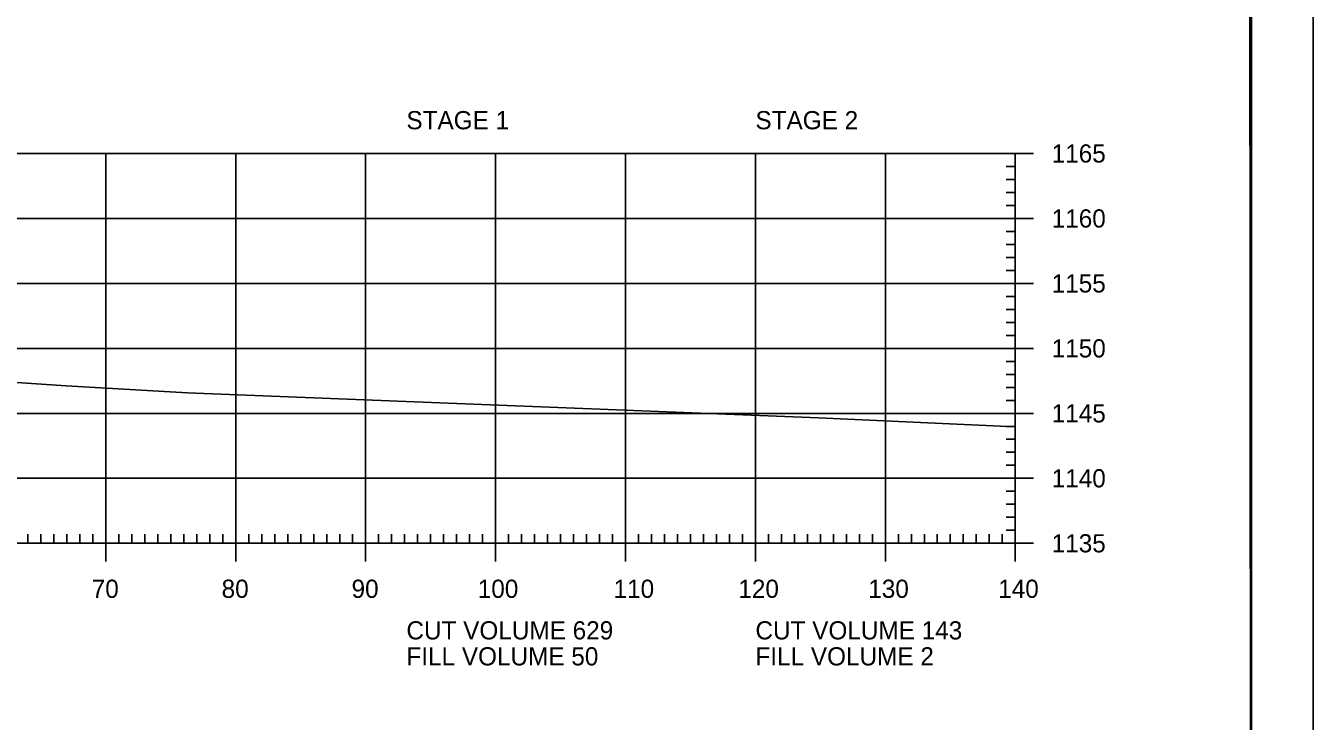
# Model space of a CAD drawing. Extents: x 1322838 to 1324533, y 339903 to 351025.
# Drawn here: x 1323767.6 to 1323866.6, y 341076.1 to 341129.6 of the extents above; entities that cross this region are included whole.
import ezdxf

# ---------------------------------------------------------------- set-up
doc = ezdxf.new("R2010")
doc.units = 0
for name, color, linetype in [('R_Axis', 7, 'Continuous'), ('R_Axis Annot', 7, 'Continuous'), ('R_Border', 7, 'Continuous'), ('R_Exist Surface', 7, 'Continuous'), ('R_Grid', 7, 'Continuous'), ('R_No Plot', 7, 'Continuous')]:
    doc.layers.add(name, color=color, linetype=linetype)

msp = doc.modelspace()

# ---------------------------------------------------------------- linework, layer by layer
at = {"layer": 'R_Axis'}
for p, q in [((1323845.115, 341119.792), (1323842.315, 341119.792)), ((1323843.715, 341089.792), (1323843.715, 341119.792)), ((1323843.715, 341118.792), (1323843.015, 341118.792)), ((1323843.715, 341117.792), (1323843.015, 341117.792)), ((1323843.715, 341116.792), (1323843.015, 341116.792)), ((1323843.715, 341115.792), (1323843.015, 341115.792)), ((1323845.115, 341114.792), (1323842.315, 341114.792)), ((1323843.715, 341113.792), (1323843.015, 341113.792)), ((1323843.715, 341112.792), (1323843.015, 341112.792)), ((1323843.715, 341111.792), (1323843.015, 341111.792)), ((1323843.715, 341110.792), (1323843.015, 341110.792)), ((1323845.115, 341109.792), (1323842.315, 341109.792)), ((1323843.715, 341108.792), (1323843.015, 341108.792)), ((1323843.715, 341107.792), (1323843.015, 341107.792)), ((1323843.715, 341106.792), (1323843.015, 341106.792)), ((1323843.715, 341105.792), (1323843.015, 341105.792)), ((1323845.115, 341104.792), (1323842.315, 341104.792)), ((1323843.715, 341103.792), (1323843.015, 341103.792)), ((1323843.715, 341102.792), (1323843.015, 341102.792)), ((1323843.715, 341101.792), (1323843.015, 341101.792)), ((1323843.715, 341100.792), (1323843.015, 341100.792)), ((1323845.115, 341099.792), (1323842.315, 341099.792)), ((1323843.715, 341098.792), (1323843.015, 341098.792)), ((1323843.715, 341097.792), (1323843.015, 341097.792)), ((1323843.715, 341096.792), (1323843.015, 341096.792)), ((1323843.715, 341095.792), (1323843.015, 341095.792)), ((1323845.115, 341094.792), (1323842.315, 341094.792)), ((1323843.715, 341093.792), (1323843.015, 341093.792)), ((1323843.715, 341092.792), (1323843.015, 341092.792)), ((1323843.715, 341091.792), (1323843.015, 341091.792)), ((1323767.715, 341089.792), (1323767.715, 341090.492)), ((1323768.715, 341089.792), (1323768.715, 341090.492)), ((1323769.715, 341089.792), (1323769.715, 341090.492)), ((1323770.715, 341089.792), (1323770.715, 341090.492)), ((1323771.715, 341089.792), (1323771.715, 341090.492)), ((1323772.715, 341089.792), (1323772.715, 341090.492)), ((1323773.715, 341088.392), (1323773.715, 341091.192)), ((1323774.715, 341089.792), (1323774.715, 341090.492)), ((1323775.715, 341089.792), (1323775.715, 341090.492)), ((1323776.715, 341089.792), (1323776.715, 341090.492)), ((1323777.715, 341089.792), (1323777.715, 341090.492)), ((1323778.715, 341089.792), (1323778.715, 341090.492)), ((1323779.715, 341089.792), (1323779.715, 341090.492)), ((1323780.715, 341089.792), (1323780.715, 341090.492)), ((1323781.715, 341089.792), (1323781.715, 341090.492)), ((1323782.715, 341089.792), (1323782.715, 341090.492)), ((1323783.715, 341088.392), (1323783.715, 341091.192)), ((1323784.715, 341089.792), (1323784.715, 341090.492)), ((1323785.715, 341089.792), (1323785.715, 341090.492)), ((1323786.715, 341089.792), (1323786.715, 341090.492)), ((1323787.715, 341089.792), (1323787.715, 341090.492)), ((1323788.715, 341089.792), (1323788.715, 341090.492)), ((1323789.715, 341089.792), (1323789.715, 341090.492)), ((1323790.715, 341089.792), (1323790.715, 341090.492)), ((1323791.715, 341089.792), (1323791.715, 341090.492)), ((1323792.715, 341089.792), (1323792.715, 341090.492)), ((1323793.715, 341088.392), (1323793.715, 341091.192)), ((1323794.715, 341089.792), (1323794.715, 341090.492)), ((1323795.715, 341089.792), (1323795.715, 341090.492)), ((1323796.715, 341089.792), (1323796.715, 341090.492)), ((1323797.715, 341089.792), (1323797.715, 341090.492)), ((1323798.715, 341089.792), (1323798.715, 341090.492)), ((1323799.715, 341089.792), (1323799.715, 341090.492)), ((1323800.715, 341089.792), (1323800.715, 341090.492)), ((1323801.715, 341089.792), (1323801.715, 341090.492)), ((1323802.715, 341089.792), (1323802.715, 341090.492)), ((1323803.715, 341088.392), (1323803.715, 341091.192)), ((1323804.715, 341089.792), (1323804.715, 341090.492)), ((1323805.715, 341089.792), (1323805.715, 341090.492)), ((1323806.715, 341089.792), (1323806.715, 341090.492)), ((1323807.715, 341089.792), (1323807.715, 341090.492)), ((1323808.715, 341089.792), (1323808.715, 341090.492)), ((1323809.715, 341089.792), (1323809.715, 341090.492)), ((1323810.715, 341089.792), (1323810.715, 341090.492)), ((1323811.715, 341089.792), (1323811.715, 341090.492)), ((1323812.715, 341089.792), (1323812.715, 341090.492)), ((1323813.715, 341088.392), (1323813.715, 341091.192)), ((1323814.715, 341089.792), (1323814.715, 341090.492)), ((1323815.715, 341089.792), (1323815.715, 341090.492)), ((1323816.715, 341089.792), (1323816.715, 341090.492)), ((1323817.715, 341089.792), (1323817.715, 341090.492)), ((1323818.715, 341089.792), (1323818.715, 341090.492)), ((1323819.715, 341089.792), (1323819.715, 341090.492)), ((1323820.715, 341089.792), (1323820.715, 341090.492)), ((1323821.715, 341089.792), (1323821.715, 341090.492)), ((1323822.715, 341089.792), (1323822.715, 341090.492)), ((1323823.715, 341088.392), (1323823.715, 341091.192)), ((1323824.715, 341089.792), (1323824.715, 341090.492)), ((1323825.715, 341089.792), (1323825.715, 341090.492)), ((1323826.715, 341089.792), (1323826.715, 341090.492)), ((1323827.715, 341089.792), (1323827.715, 341090.492)), ((1323828.715, 341089.792), (1323828.715, 341090.492)), ((1323829.715, 341089.792), (1323829.715, 341090.492)), ((1323830.715, 341089.792), (1323830.715, 341090.492)), ((1323831.715, 341089.792), (1323831.715, 341090.492)), ((1323832.715, 341089.792), (1323832.715, 341090.492)), ((1323833.715, 341088.392), (1323833.715, 341091.192)), ((1323834.715, 341089.792), (1323834.715, 341090.492)), ((1323835.715, 341089.792), (1323835.715, 341090.492)), ((1323836.715, 341089.792), (1323836.715, 341090.492)), ((1323837.715, 341089.792), (1323837.715, 341090.492)), ((1323838.715, 341089.792), (1323838.715, 341090.492)), ((1323839.715, 341089.792), (1323839.715, 341090.492)), ((1323840.715, 341089.792), (1323840.715, 341090.492)), ((1323841.715, 341089.792), (1323841.715, 341090.492)), ((1323842.715, 341089.792), (1323842.715, 341090.492)), ((1323843.715, 341090.792), (1323843.015, 341090.792)), ((1323843.715, 341088.392), (1323843.715, 341091.192)), ((1323563.715, 341089.792), (1323843.715, 341089.792)), ((1323845.115, 341089.792), (1323842.315, 341089.792))]:
    msp.add_line(p, q, dxfattribs=at)
at = {"layer": 'R_Border'}
msp.add_line((1323861.895, 340973.792), (1323861.895, 341179.252), dxfattribs=at)
at = {"layer": 'R_Exist Surface'}
msp.add_lwpolyline([(1323766.857, 341102.155), (1323770.654, 341101.901), (1323780.007, 341101.383), (1323828.579, 341099.45), (1323843.715, 341098.761)], dxfattribs=at)
at = {"layer": 'R_Grid'}
for p, q in [((1323563.715, 341119.792), (1323843.715, 341119.792)), ((1323773.715, 341089.792), (1323773.715, 341119.792)), ((1323783.715, 341089.792), (1323783.715, 341119.792)), ((1323793.715, 341089.792), (1323793.715, 341119.792)), ((1323803.715, 341089.792), (1323803.715, 341119.792)), ((1323813.715, 341089.792), (1323813.715, 341119.792)), ((1323823.715, 341089.792), (1323823.715, 341119.792)), ((1323833.715, 341089.792), (1323833.715, 341119.792)), ((1323843.715, 341089.792), (1323843.715, 341119.792)), ((1323563.715, 341114.792), (1323843.715, 341114.792)), ((1323563.715, 341109.792), (1323843.715, 341109.792)), ((1323563.715, 341104.792), (1323843.715, 341104.792)), ((1323563.715, 341099.792), (1323843.715, 341099.792)), ((1323563.715, 341094.792), (1323843.715, 341094.792)), ((1323563.715, 341089.792), (1323843.715, 341089.792))]:
    msp.add_line(p, q, dxfattribs=at)
at = {"layer": 'R_No Plot'}
for points in [[(1323533.308, 341183.147), (1323866.648, 341183.147), (1323866.648, 340969.809), (1323533.308, 340969.809)], [(1323779.635, 341179.252), (1323799.255, 341179.252), (1323799.255, 341169.372), (1323815.368, 341169.372), (1323838.567, 341169.372), (1323838.567, 341136.702), (1323861.775, 341136.702), (1323861.895, 340973.792), (1323545.715, 340973.792), (1323545.715, 341179.252)]]:
    msp.add_lwpolyline(points, close=True, dxfattribs=at)

# ---------------------------------------------------------------- texts
at = {"layer": 'R_Axis Annot'}
for s, p in [('STAGE 1', (1323796.852, 341121.654)), ('STAGE 2', (1323823.715, 341121.654)), ('1165', (1323846.515, 341119.092)), ('1160', (1323846.515, 341114.092)), ('1155', (1323846.515, 341109.092)), ('1150', (1323846.515, 341104.092)), ('1145', (1323846.515, 341099.092)), ('1140', (1323846.515, 341094.092)), ('1135', (1323846.515, 341089.092)), ('70', (1323772.63, 341085.592)), ('80', (1323782.63, 341085.592)), ('90', (1323792.63, 341085.592)), ('100', (1323802.343, 341085.592)), ('110', (1323812.795, 341085.592)), ('120', (1323822.398, 341085.592)), ('130', (1323832.398, 341085.592)), ('140', (1323842.398, 341085.592)), ('CUT VOLUME 629', (1323796.852, 341082.392)), ('CUT VOLUME 143', (1323823.715, 341082.392)), ('FILL VOLUME 50', (1323796.852, 341080.392)), ('FILL VOLUME 2', (1323823.715, 341080.392))]:
    msp.add_text(s, height=1.4, dxfattribs=at).set_placement(p)

doc.saveas('drawing.dxf')
